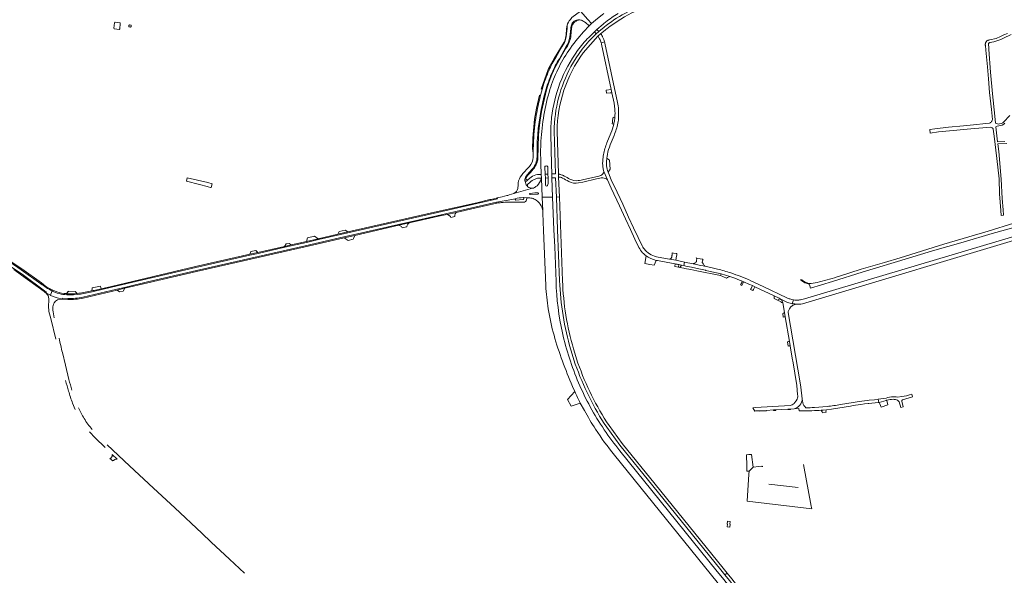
# Model space of a CAD drawing. Header units: metres. Extents: x 166325 to 190320, y 381923 to 404576.
# Tile 723 of 1056: x 174268 to 175302, y 395655 to 396238. Entities that reach past the tile are written whole.
import ezdxf

# ---------------------------------------------------------------- set-up
doc = ezdxf.new("R2010")
doc.units = ezdxf.units.M
for name, color, linetype, lineweight in [('B-WE-VH-VERHARDING_ASFALT-GV', 8, 'Continuous', 18), ('B-WE-VH-VERHARDING_BETON-GV', 8, 'Continuous', 18), ('B-WE-VH-VERHARDING_BETONSTRAATSTEEN-GV', 8, 'Continuous', 18), ('B-WE-VH-VERHARDING_GESLOTEN-GV', 8, 'Continuous', 18), ('B-WE-VH-VERHARDING_HALFVERHARDING-GV', 8, 'Continuous', 18), ('B-WE-VH-VERHARDING_STRAATBAKSTEEN-GV', 8, 'Continuous', 18)]:
    doc.layers.add(name, color=color, linetype=linetype, lineweight=lineweight)

msp = doc.modelspace()

# ---------------------------------------------------------------- linework, layer by layer
at = {"layer": 'B-WE-VH-VERHARDING_ASFALT-GV'}
for points in [[(174884.34, 396228.898, -0.11774818), (174948.653, 396258.381)], [(174906.268, 396246.702, 0.04334206), (174883.684, 396232.299)], [(174846.105, 396238.855, 0.12140512), (174842.603, 396232.398)], [(174847.59, 396233.881, -0.13314438), (174850.161, 396237.011)], [(174855.337, 396238.355, -0.09692387), (174858.44, 396237.51)], [(174858.44, 396237.51, -0.07991801), (174862.12, 396235.41)], [(174882.987, 396235.906, -0.03395719), (174896.283, 396244.998)], [(174846.529, 396229.202, -0.09511007), (174847.59, 396233.881)], [(174841.707, 396220.635, -0.07821041), (174839.88, 396214.693)], [(174860.015, 396225.705, 0.03478391), (174844.408, 396206.147)], [(174873.112, 396223.669, 0.07675522), (174846.625, 396189.225)], [(174853.707, 396206.17, -0.04001348), (174865.28, 396219.81)], [(174844.408, 396206.147, 0.04109032), (174832.928, 396186.187)], [(174835.169, 396171.735, -0.06220245), (174853.707, 396206.17)], [(174826.661, 396182.413, -0.04478693), (174834.49, 396197.31)], [(174832.063, 396121.218, -0.15745727), (174859.614, 396203.71)], [(174823.376, 396184.831, 0.02708711), (174816.856, 396166.736)], [(174832.928, 396186.187, 0.03679508), (174824.617, 396165.231)], [(174846.625, 396189.225, 0.1192981), (174828.948, 396121.271)], [(174824.617, 396165.231, 0.06057164), (174815.229, 396110.917)], [(174826.373, 396135.785, -0.05762942), (174835.169, 396171.735)], [(174811.37, 396111.028, -0.05706294), (174820.061, 396163.444)], [(174892.73, 396144.692, -0.05105387), (174892.745, 396135.78)], [(174896.7, 396136.532, 0.05839923), (174895.631, 396151.687)], [(174810.287, 396138.086, 0.02915513), (174807.36, 396111.09)], [(174825.449, 396118.31, -0.03547991), (174826.373, 396135.785)], [(174892.38, 396133.034, -0.02005008), (174891.651, 396128.891)], [(174892.745, 396135.78, -0.01567267), (174892.38, 396133.034)], [(174895.839, 396129.78, 0.04369786), (174896.7, 396136.532)], [(174891.651, 396128.891, -0.04832841), (174888.562, 396119.286)], [(174891.88, 396116.882, 0.05450928), (174895.839, 396129.78)], [(174815.229, 396110.917, 0.0328944), (174815.18, 396087.6)], [(174884.47, 396109.282, 0.05693656), (174880.86, 396096.885)], [(174884.91, 396097.035, -0.0646337), (174888.011, 396107.167)], [(174806.995, 396094.097, -0.18193142), (174803.109, 396084.412)], [(174880.86, 396096.885, 0.03678521), (174880.08, 396090.414)], [(174880.08, 396090.414, 0.03625887), (174880.007, 396085.974)], [(174884.02, 396084.962, -0.02396971), (174884.016, 396089.718)], [(174885.595, 396078.417, -0.03253501), (174884.02, 396084.962)], [(174794.69, 396074.898, 0.13811154), (174791.35, 396067.195)], [(174798.275, 396069.702, -0.08733332), (174798.54, 396071.73)], [(174811.626, 396075.939, 0.15036024), (174805.003, 396072.977)], [(174807.393, 396070.446, -0.05674841), (174810.673, 396071.744)], [(174810.673, 396071.744, -0.06292085), (174812.661, 396072.053)], [(174815.241, 396071.286, -0.14370081), (174811.083, 396064.172)], [(174814.687, 396072.123, -0.4725096), (174815.241, 396071.286)], [(174834.923, 396076.088, -0.16973758), (174833.573, 396076.935)], [(174838.101, 396075.108, 0.04965279), (174834.923, 396076.088)], [(174835.558, 396072.989, -0.10537875), (174837.967, 396072.235)], [(174837.967, 396072.235, 0.02531474), (174844.287, 396068.679)], [(174839.709, 396074.329, 0.02653841), (174838.101, 396075.108)], [(174845.532, 396071.075, -0.02409856), (174839.709, 396074.329)], [(174854.242, 396069.587, -0.15453601), (174845.532, 396071.075)], [(174878.097, 396074.829, -0.0500813), (174875.788, 396074.107)], [(174877.029, 396072.179, -0.10239496), (174882.889, 396071.853)], [(174881.23, 396079.165, -0.21433445), (174878.097, 396074.829)], [(174882.889, 396071.853, -0.19690182), (174884.993, 396070.294)], [(174790.869, 396061.177, -0.21162071), (174786.817, 396055.911)], [(174791.118, 396063.787, -0.03408184), (174790.869, 396061.177)], [(174791.35, 396067.195, 0.02110884), (174791.118, 396063.787)], [(174799.809, 396065.173, -0.08881768), (174798.275, 396069.702)], [(174801.378, 396063.108, -0.05560196), (174799.809, 396065.173)], [(174801.378, 396063.108, -0.3133775), (174801.223, 396065.632)], [(174801.223, 396065.632, -0.06752809), (174801.767, 396066.184)], [(174803.698, 396061.854, -0.06990624), (174801.378, 396063.108)], [(174801.767, 396066.184, -0.05440645), (174807.393, 396070.446)], [(174806.311, 396061.498, -0.12929952), (174803.698, 396061.854)], [(174808.48, 396062.279, -0.11196003), (174806.311, 396061.498)], [(174811.083, 396064.172, -0.03337369), (174808.48, 396062.279)], [(174822.78, 396068.82, -0.11045172), (174822.03, 396064.311)], [(174844.287, 396068.679, 0.17525244), (174854.694, 396067.127)], [(174860.199, 396070.724, -0.03072236), (174854.242, 396069.587)], [(174788.411, 396050.471, -0.0549871), (174796.412, 396051.659)], [(174803.392, 396051.41, -0.08920241), (174808.17, 396050.186)], [(174811.78, 396056.61, -1.04027929), (174811.75, 396055.12)], [(174808.17, 396050.186, -0.04468703), (174810.321, 396048.96)], [(174810.321, 396048.96, -0.11423552), (174815.53, 396042.929)], [(174815.53, 396042.929, -0.08209703), (174816.982, 396037.96)], [(174816.982, 396037.96, -0.01661142), (174817.073, 396036.934)], [(174918.09, 395999.223, 0.06429583), (174921.962, 395993.81)], [(174924.752, 395996.39, -0.06322661), (174921.478, 396000.945)], [(174921.962, 395993.81, 0.04481604), (174925.494, 395990.604)], [(174938.317, 395989.256, -0.17338904), (174924.752, 395996.39)], [(174935.97, 395985.815, 0.01637854), (174937.69, 395985.507)], [(175126.001, 395968.367, -0.01182916), (175105.049, 395962.571)], [(174290.141, 395961.315, 0.04313589), (174301.805, 395953.716)], [(174302.159, 395954.676, -0.06924456), (174291.229, 395961.727)], [(174820.25, 395959.253, 0.03101649), (174822.872, 395934.88)], [(174837.808, 395909.71, -0.0485334), (174831.01, 395963.57)], [(174834.759, 395964.507, 0.0627616), (174846.455, 395891.915)], [(174849.397, 395892.758, -0.06379046), (174837.867, 395964.306)], [(175105.049, 395962.571, -0.06921733), (175096.655, 395961.532)], [(174293.562, 395952.998, -0.11689702), (174297.734, 395948.915)], [(174297.734, 395948.915, -0.13579123), (174298.536, 395941.905)], [(174301.805, 395953.716, 0.10147194), (174317.433, 395949.668)], [(174311.758, 395951.421, -0.05384984), (174302.159, 395954.676)], [(174317.433, 395949.668, 0.05000356), (174331.751, 395950.446)], [(174328.197, 395951.015, -0.03959723), (174317.489, 395950.823)], [(174318.63, 395945.799, 0.06907475), (174334.265, 395947.177)], [(174298.315, 395939.539, 0.06235108), (174298.66, 395932.242)], [(174302.807, 395933.661, -0.12080895), (174303.485, 395939.918)], [(174303.485, 395939.918, -0.02558991), (174303.994, 395941.129)], [(174303.994, 395941.129, -0.28132044), (174312.561, 395945.163)], [(174318.57, 395944.801, 0.06908326), (174334.493, 395946.203)], [(174304.244, 395925.552, -0.0319208), (174302.807, 395933.661)], [(174822.872, 395934.88, 0.05221935), (174837.801, 395880.128)], [(174854.686, 395857.22, -0.04777809), (174837.808, 395909.71)], [(174312.844, 395888.97, -0.01119077), (174309.302, 395903.99)], [(174837.801, 395880.128, 0.01278936), (174848.171, 395853.406)], [(174851.232, 395876.962, 0.06106484), (174884.215, 395810.558)], [(174886.651, 395812.313, -0.06096384), (174854.061, 395877.96)], [(174316.19, 395859.749, 0.01362721), (174319.292, 395848.58)], [(174322.751, 395849.579, -0.01357209), (174319.683, 395860.618)], [(174881.654, 395807.949, -0.04919941), (174854.686, 395857.22)], [(174319.292, 395848.58, 0.02595424), (174323.463, 395835.83)], [(174850.601, 395848.031, 0.01089636), (174856.512, 395835.982)], [(174335.574, 395819.765, -0.02113174), (174329.608, 395830.862)], [(174860.735, 395828.111, 0.01794911), (174872.554, 395808.449)], [(174344.06, 395808.285, -0.04096478), (174335.574, 395819.765)], [(174341.336, 395805.931, 0.03009243), (174357.623, 395789.419)], [(174872.56, 395808.439, 0.02619162), (174892.24, 395781.42)], [(174898.023, 395785.857, -0.02233121), (174881.654, 395807.949)]]:
    msp.add_lwpolyline(points, format="xyb", dxfattribs=at)
at = {"layer": 'B-WE-VH-VERHARDING_ASFALT-GV', "flags": 128}
for points in [[(174862.12, 396235.41), (174865.68, 396231.98), (174868.24, 396234.35), (174864.555, 396238.585), (174856.625, 396247.375), (174847.73, 396240.61), (174846.105, 396238.855)], [(174881.263, 396244.833), (174879.48, 396243.543), (174874.68, 396239.88), (174868.24, 396234.35), (174865.68, 396231.98), (174860.015, 396225.705)], [(174859.614, 396203.71), (174875.039, 396221.17), (174877.869, 396223.647), (174882.554, 396227.468), (174883.307, 396228.082), (174884.34, 396228.898)], [(174865.28, 396219.81), (174871.4, 396225.82), (174873.91, 396228.23), (174880.339, 396233.757), (174881.213, 396234.48), (174882.987, 396235.906)], [(174883.684, 396232.299), (174881.896, 396230.907), (174881.428, 396230.535), (174875.892, 396226.168), (174873.112, 396223.669)], [(174839.88, 396214.693), (174837.211, 396210.053), (174831.164, 396199.503)], [(174895.631, 396151.687), (174882.388, 396213.864), (174882.212, 396214.519), (174882.024, 396215.171), (174878.404, 396214.056), (174878.592, 396213.475), (174878.77, 396212.89), (174889.059, 396165.037), (174889.75, 396161.826), (174892.09, 396150.942), (174892.73, 396144.692)], [(174816.856, 396166.736), (174816.64, 396166.012), (174816.427, 396165.286), (174814.463, 396157.723)], [(174815.18, 396087.6), (174815.532, 396076.088), (174815.683, 396072.143), (174816.453, 396051.969), (174827.456, 396052.25), (174826.623, 396072.516), (174826.53, 396076.55), (174826.11, 396086.78), (174825.449, 396118.31)], [(174828.948, 396121.271), (174830.427, 396076.735), (174826.53, 396076.55), (174826.623, 396072.516), (174830.571, 396072.6), (174831.358, 396052.278), (174834.515, 396052.371), (174833.73, 396073.005), (174833.573, 396076.935), (174832.063, 396121.218)], [(174888.562, 396119.286), (174884.47, 396109.282)], [(174888.011, 396107.167), (174891.88, 396116.882)], [(174807.36, 396111.09), (174807.086, 396098.354), (174806.995, 396094.097)], [(174291.229, 395961.727), (174290.723, 395962.128), (174270.23, 395976.812), (174262.17, 395982.253), (174259.816, 395983.785), (174256.391, 395985.908), (174252.911, 395987.941), (174249.634, 395989.745), (174246.314, 395991.47), (174241.451, 395993.822), (174232.087, 395998.083), (174224.431, 396001.566), (174024.63, 396092.441)], [(174884.016, 396089.718), (174884.286, 396093.049), (174884.557, 396095.048), (174884.91, 396097.035)], [(174018.474, 396089.783), (174025.922, 396086.944), (174059.466, 396071.912), (174094.605, 396055.851), (174234.592, 395992.209), (174239.002, 395990.209), (174247.001, 395986.269), (174249.348, 395985.038), (174251.168, 395984.011), (174253.013, 395982.902), (174262.24, 395976.913), (174270.452, 395971.219), (174294.154, 395953.804), (174295.948, 395952.611), (174295.524, 395951.85)], [(174290.141, 395961.315), (174269.67, 395975.983), (174261.61, 395981.424), (174259.289, 395982.935), (174255.864, 395985.058), (174252.429, 395987.065), (174249.152, 395988.869), (174241.037, 395992.912), (174231.673, 395997.173), (174224.017, 396000.656), (174024.216, 396091.531)], [(174803.109, 396084.412), (174802.233, 396083.455), (174796.228, 396076.896), (174794.69, 396074.898)], [(174820.059, 396064.73), (174819.8, 396072.24), (174819.63, 396076.3), (174819.352, 396083.765)], [(174820.369, 396084.861), (174821.183, 396084.891)], [(174822.23, 396083.918), (174822.5, 396076.41), (174822.63, 396072.36), (174822.78, 396068.82)], [(174880.007, 396085.974), (174880.169, 396084.103), (174880.908, 396080.047), (174881.23, 396079.165), (174884.993, 396070.294), (174888.858, 396061.679), (174897.525, 396043.113), (174903.809, 396029.501), (174909.071, 396018.259), (174913.848, 396008.102), (174918.09, 395999.223)], [(174805.003, 396072.977), (174801.918, 396070.608), (174801.015, 396069.862), (174799.979, 396069.007)], [(174812.661, 396072.053), (174814.687, 396072.123), (174815.683, 396072.143), (174815.532, 396076.088), (174811.626, 396075.939)], [(174816.982, 396037.96), (174816.453, 396051.969), (174815.683, 396072.143), (174814.687, 396072.123)], [(174833.573, 396076.935), (174833.73, 396073.005), (174835.558, 396072.989)], [(174854.694, 396067.127), (174859.255, 396067.988), (174873.47, 396071.395), (174877.029, 396072.179)], [(174875.788, 396074.107), (174874.497, 396073.82), (174860.199, 396070.724)], [(174884.993, 396070.294), (174881.23, 396079.165)], [(174921.478, 396000.945), (174917.282, 396009.73), (174912.511, 396019.873), (174907.255, 396031.103), (174900.971, 396044.713), (174892.295, 396063.301), (174889.417, 396069.337), (174886.628, 396076.032), (174885.595, 396078.417)], [(174806.311, 396061.498), (174786.817, 396055.911), (174781.97, 396054.471), (174780.415, 396054.025), (174779.266, 396053.727), (174774.345, 396052.589), (174769.307, 396051.389), (174769.531, 396050.433), (174747.957, 396045.387), (174706.691, 396036.072), (174612.545, 396014.665), (174581.524, 396007.53), (174569.183, 396004.692), (174546.316, 395999.525), (174518.27, 395993.154), (174509.705, 395991.207), (174452.812, 395978.278), (174364.47, 395957.535), (174343.912, 395952.871), (174331.751, 395950.446)], [(174786.817, 396055.911), (174806.311, 396061.498)], [(174331.751, 395950.446), (174343.912, 395952.871), (174364.47, 395957.535), (174452.812, 395978.278), (174509.705, 395991.207), (174518.27, 395993.154), (174546.316, 395999.525), (174569.183, 396004.692), (174581.524, 396007.53), (174612.545, 396014.665), (174706.691, 396036.072), (174747.957, 396045.387), (174769.531, 396050.433), (174769.307, 396051.389), (174768.734, 396051.252), (174762.54, 396049.825), (174761.406, 396049.56), (174747.729, 396046.361), (174706.469, 396037.047), (174612.323, 396015.64), (174601.785, 396013.217), (174581.3, 396008.505), (174568.959, 396005.667), (174553.111, 396002.022), (174551.73, 396001.704), (174550.16, 396001.343)], [(174334.265, 395947.177), (174369.896, 395955.522), (174378.034, 395957.437), (174402.241, 395963.136), (174453.438, 395975.008), (174567.592, 396000.975), (174608.343, 396010.352), (174619.411, 396012.899), (174665.731, 396023.558), (174686.063, 396028.143), (174710.565, 396033.722), (174716.514, 396035.041), (174725.954, 396037.134), (174745.692, 396041.636), (174768.618, 396046.848), (174778.655, 396048.78), (174788.411, 396050.471)], [(174796.412, 396051.659), (174800.794, 396051.595), (174803.392, 396051.41)], [(174803.683, 396056.021), (174808.65, 396056.6), (174810.19, 396056.69), (174811.78, 396056.61)], [(174811.75, 396055.12), (174803.745, 396055.041)], [(174831.01, 395963.57), (174829.611, 395999.865), (174828.878, 396017.682), (174827.456, 396052.25), (174816.453, 396051.969), (174816.982, 396037.96)], [(174837.867, 395964.306), (174834.515, 396052.371), (174831.358, 396052.278), (174832.687, 396017.983)], [(174768.618, 396046.848), (174745.692, 396041.636), (174725.954, 396037.134), (174716.514, 396035.041), (174710.565, 396033.722), (174686.063, 396028.143), (174665.731, 396023.558), (174619.411, 396012.899), (174608.343, 396010.352), (174567.592, 396000.975), (174453.438, 395975.008), (174402.241, 395963.136), (174378.034, 395957.437), (174369.896, 395955.522), (174334.265, 395947.177)], [(174334.493, 395946.203), (174370.124, 395954.548), (174378.263, 395956.464), (174402.47, 395962.163), (174453.66, 395974.033), (174567.816, 396000), (174608.567, 396009.377), (174619.635, 396011.924), (174665.955, 396022.583), (174676.924, 396025.107), (174686.285, 396027.168), (174710.787, 396032.747), (174716.73, 396034.065), (174726.17, 396036.158), (174745.914, 396040.661), (174768.84, 396045.873), (174768.618, 396046.848)], [(175096.655, 395961.532), (175096.908, 395960.672), (175097.376, 395959.08), (175098.111, 395956.579), (175121.099, 395963.67), (175152.382, 395973.563), (175201.121, 395988.015), (175226.149, 395995.649), (175258.311, 396005.045), (175288.911, 396014.082), (175312.929, 396020.797), (175336.554, 396027.908), (175347.41, 396031.243), (175356.449, 396034.021), (175358.639, 396034.694), (175359.255, 396034.883), (175384.948, 396043.119), (175386.366, 396040.994), (175390.485, 396042.183), (175390.403, 396044.868)], [(174817.073, 396036.934), (174817.078, 396035.271), (174817.833, 396017.174), (174820.25, 395959.253)], [(175311.509, 396024.851), (175284.815, 396016.429), (175238.196, 396002.969), (175192.143, 395988.275), (175175.88, 395983.66), (175151.503, 395976.432), (175127.696, 395968.903), (175126.001, 395968.367)], [(174832.687, 396017.983), (174834.759, 395964.507)], [(174550.16, 396001.343), (174546.094, 396000.5), (174518.048, 395994.129), (174509.483, 395992.182), (174452.59, 395979.253), (174364.241, 395958.509), (174353.45, 395956.023), (174346.05, 395954.318), (174345.093, 395954.127), (174343.716, 395953.852), (174331.555, 395951.427), (174329.879, 395951.2), (174328.197, 395951.015)], [(174962.634, 395980.829), (174965.239, 395980.252), (174966.032, 395983.997), (174956.796, 395985.88), (174950.26, 395987.027), (174938.317, 395989.256)], [(174937.69, 395985.507), (174946.569, 395983.816), (174956.206, 395982.064)], [(174959.882, 395981.351), (174962.634, 395980.829)], [(174261.67, 395976.091), (174269.86, 395970.413), (174293.562, 395952.998), (174295.524, 395951.85), (174295.948, 395952.611), (174294.154, 395953.804), (174270.452, 395971.219), (174262.24, 395976.913)], [(174312.561, 395945.163), (174307.328, 395946.406), (174300.453, 395948.969), (174300.125, 395949.156), (174295.524, 395951.85), (174293.562, 395952.998)], [(174295.524, 395951.85), (174300.125, 395949.156), (174301.573, 395953.086), (174301.805, 395953.716)], [(174301.805, 395953.716), (174301.573, 395953.086), (174300.125, 395949.156), (174300.453, 395948.969), (174307.328, 395946.406), (174312.561, 395945.163), (174312.621, 395946.161), (174318.63, 395945.799)], [(174302.159, 395954.676), (174301.875, 395953.906), (174301.805, 395953.716)], [(174317.489, 395950.823), (174317.187, 395950.848), (174314.617, 395951.061), (174311.758, 395951.421)], [(174298.536, 395941.905), (174298.349, 395939.898), (174298.315, 395939.539)], [(174318.63, 395945.799), (174312.621, 395946.161), (174312.561, 395945.163), (174318.57, 395944.801)], [(174298.66, 395932.242), (174300.536, 395924.623), (174305.788, 395903.205)], [(174319.683, 395860.618), (174315.895, 395875.901), (174312.844, 395888.97)], [(174846.455, 395891.915), (174851.232, 395876.962)], [(174854.061, 395877.96), (174849.397, 395892.758)], [(174848.171, 395853.406), (174850.601, 395848.031)], [(174323.463, 395835.83), (174326.342, 395829.347)], [(174856.512, 395835.982), (174860.735, 395828.111)], [(174872.554, 395808.449), (174872.56, 395808.439)], [(174884.215, 395810.558), (174898.14, 395791.754), (174932.661, 395749.053), (175004.009, 395660.8), (175008.279, 395655.518), (175010.612, 395657.404), (175006.341, 395662.686), (174934.999, 395750.932), (174900.473, 395793.64), (174886.651, 395812.313)], [(174504.104, 395657.345), (174488.169, 395672.234), (174469.076, 395690.015), (174459.049, 395699.494), (174430.716, 395725.795), (174408.539, 395746.517), (174383.176, 395770.173), (174359.82, 395791.955)], [(175011.136, 395645.892), (175005.891, 395652.344), (175000.346, 395659.166), (174898.023, 395785.857)], [(174892.24, 395781.42), (175000.018, 395647.843), (175005.492, 395640.823)], [(175029.153, 395633.753), (175015.479, 395651.383), (175010.612, 395657.404), (175008.279, 395655.518), (175013.127, 395649.521), (175031.222, 395626.191)]]:
    msp.add_lwpolyline(points, dxfattribs=at)
at = {"layer": 'B-WE-VH-VERHARDING_BETON-GV', "flags": 128}
for points in [[(174887.122, 396090.937), (174886.12, 396091.683), (174884.286, 396093.049), (174884.016, 396089.718)], [(174885.595, 396078.417), (174887.881, 396081.464), (174887.122, 396090.937)], [(175088.148, 395965.797), (175088.039, 395964.905)], [(175096.908, 395960.672), (175096.655, 395961.532)]]:
    msp.add_lwpolyline(points, dxfattribs=at)
msp.add_lwpolyline([(174469.988, 396066.276), (174465.554, 396067.52), (174443.835, 396072.338), (174443.168, 396068.896), (174456.628, 396065.492), (174464.599, 396063.398), (174465.69, 396063.111), (174468.245, 396062.44), (174469.044, 396062.275)], close=True, dxfattribs=at)
at = {"layer": 'B-WE-VH-VERHARDING_BETON-GV'}
for points in [[(175088.039, 395964.905, 0.0963561), (175096.908, 395960.672)], [(175091.401, 395963.654, -0.04036942), (175088.148, 395965.797)], [(175096.655, 395961.532, -0.0590553), (175091.401, 395963.654)]]:
    msp.add_lwpolyline(points, format="xyb", dxfattribs=at)
at = {"layer": 'B-WE-VH-VERHARDING_BETONSTRAATSTEEN-GV'}
for points in [[(174366.829, 396229.455, 0.41328969), (174367.362, 396228.795)], [(174368.113, 396235.838, 0.41328969), (174367.453, 396235.305)], [(174372.282, 396228.27, 0.41328969), (174372.942, 396228.803)], [(174373.566, 396234.653, 0.41328969), (174373.033, 396235.313)], [(174382.571, 396231.558, 0.41328969), (174383.104, 396230.898)], [(174383.319, 396232.912, 0.41328969), (174382.659, 396232.379)], [(174384.355, 396230.764, 0.41328969), (174385.015, 396231.297)], [(174385.103, 396232.118, 0.415484), (174384.57, 396232.779)], [(174890.833, 396136.012, -0.03316048), (174889.828, 396129.206)], [(174820.369, 396084.861, 0.41505343), (174819.352, 396083.765)], [(174822.23, 396083.918, 0.41487519), (174821.183, 396084.891)], [(174798.275, 396069.702, 0.51331696), (174799.979, 396069.007)], [(174820.059, 396064.73, 0.72999284), (174822.03, 396064.311)], [(174803.683, 396056.021, 0.94892615), (174803.745, 396055.041)], [(174959.882, 395981.351, -0.00131086), (174956.206, 395982.064)], [(174364.897, 395781.863, -0.33433979), (174363.715, 395778.285)], [(174363.715, 395778.285, -0.09031507), (174362.7, 395777.823)], [(174367.701, 395776.857, -0.15688674), (174370.187, 395776.929)]]:
    msp.add_lwpolyline(points, format="xyb", dxfattribs=at)
at = {"layer": 'B-WE-VH-VERHARDING_BETONSTRAATSTEEN-GV', "flags": 128}
for points in [[(174367.453, 396235.305), (174366.829, 396229.455)], [(174367.362, 396228.795), (174372.282, 396228.27)], [(174373.033, 396235.313), (174368.113, 396235.838)], [(174372.942, 396228.803), (174373.566, 396234.653)], [(174382.659, 396232.379), (174382.571, 396231.558)], [(174383.104, 396230.898), (174384.355, 396230.764)], [(174384.57, 396232.779), (174383.319, 396232.912)], [(174385.015, 396231.297), (174385.103, 396232.118)], [(174892.745, 396135.78), (174890.833, 396136.012)], [(174889.828, 396129.206), (174891.651, 396128.891)], [(174819.352, 396083.765), (174819.63, 396076.3), (174822.5, 396076.41), (174822.23, 396083.918)], [(174799.252, 396071.338), (174798.54, 396071.73)], [(174799.979, 396069.007), (174801.015, 396069.862), (174799.252, 396071.338)], [(174822.78, 396068.82), (174822.63, 396072.36), (174819.8, 396072.24), (174820.059, 396064.73)], [(174788.411, 396050.471), (174788.054, 396050.09)], [(174796.812, 396051.555), (174796.412, 396051.659)], [(174797.173, 396051.246), (174796.812, 396051.555)], [(174796.947, 396049.866), (174797.283, 396050.292)], [(174797.352, 396050.775), (174797.173, 396051.246)], [(174797.283, 396050.292), (174797.352, 396050.775)], [(174788.054, 396050.09), (174788.03, 396049.679)], [(174788.03, 396049.679), (174788.286, 396049.295)], [(174788.286, 396049.295), (174788.739, 396049.16)], [(174788.739, 396049.16), (174796.325, 396049.68)], [(174796.325, 396049.68), (174796.947, 396049.866)], [(174956.206, 395982.064), (174955.746, 395979.228), (174959.462, 395978.625)], [(174959.462, 395978.625), (174959.882, 395981.351)], [(174326.092, 395953.202), (174319.569, 395952.735), (174319.018, 395953.397), (174317.187, 395950.848), (174317.489, 395950.823)], [(174328.197, 395951.015), (174326.092, 395953.202)], [(174370.187, 395776.929), (174364.897, 395781.863)], [(174362.7, 395777.823), (174365.875, 395775.162), (174366.487, 395775.73), (174367.701, 395776.857)]]:
    msp.add_lwpolyline(points, dxfattribs=at)
for points in [[(174889.059, 396165.037), (174883.493, 396164.433), (174883.936, 396161.195), (174887.883, 396161.623), (174889.75, 396161.826)], [(174720.323, 396031.78), (174720.614, 396030.745), (174720.632, 396030.682), (174724.824, 396031.779), (174724.811, 396031.888), (174724.642, 396033.348), (174725.138, 396034.673), (174726.17, 396036.158), (174716.73, 396034.065), (174718.126, 396033.342), (174719.875, 396032.227)], [(174675.431, 396023.704), (174676.924, 396025.107), (174665.955, 396022.583), (174667.52, 396022.058), (174668.799, 396021.279), (174669.519, 396020.016), (174674.34, 396020.94), (174674.353, 396021.787)], [(174577.585, 396011.253), (174570.181, 396009.477), (174568.959, 396005.667), (174581.3, 396008.505)], [(174612.323, 396015.64), (174609.77, 396017.666), (174603.379, 396015.978), (174601.785, 396013.217)], [(174619.635, 396011.924), (174608.567, 396009.377), (174612.906, 396006.667), (174618.123, 396007.944), (174618.432, 396008.756)], [(174550.911, 396003.647), (174547.732, 396003.006), (174546.094, 396000.5), (174550.16, 396001.343), (174551.73, 396001.704), (174553.111, 396002.022)], [(174515.74, 395996.091), (174510.78, 395995.096), (174509.483, 395992.182), (174518.048, 395994.129)], [(174961.044, 395978.387), (174962.634, 395980.829), (174959.882, 395981.351), (174959.462, 395978.625)], [(174378.263, 395956.464), (174370.124, 395954.548), (174372.685, 395952.681), (174376.709, 395953.513)]]:
    msp.add_lwpolyline(points, close=True, dxfattribs=at)
at = {"layer": 'B-WE-VH-VERHARDING_GESLOTEN-GV', "flags": 128}
for points in [[(174800.794, 396051.595), (174796.412, 396051.659), (174796.812, 396051.555), (174797.173, 396051.246), (174797.352, 396050.775), (174797.283, 396050.292), (174796.947, 396049.866), (174796.325, 396049.68), (174788.739, 396049.16), (174788.286, 396049.295), (174788.03, 396049.679), (174788.054, 396050.09), (174788.411, 396050.471), (174778.655, 396048.78), (174768.618, 396046.848), (174768.84, 396045.873)], [(174800.114, 396049.319), (174800.226, 396050.997)], [(174789.577, 396046.99), (174796.731, 396046.857)]]:
    msp.add_lwpolyline(points, dxfattribs=at)
at = {"layer": 'B-WE-VH-VERHARDING_GESLOTEN-GV'}
for points in [[(174800.226, 396050.997, -0.41508441), (174800.794, 396051.595)], [(174768.84, 396045.873, -0.03444471), (174773.544, 396046.447)], [(174773.544, 396046.447, -0.03000212), (174789.577, 396046.99)], [(174796.731, 396046.857, 0.37551183), (174800.114, 396049.319)]]:
    msp.add_lwpolyline(points, format="xyb", dxfattribs=at)
at = {"layer": 'B-WE-VH-VERHARDING_GESLOTEN-GV', "flags": 128}
msp.add_lwpolyline([(175013.793, 395711.648), (175010.875, 395711.866), (175010.656, 395708.945), (175010.869, 395708.929), (175010.631, 395705.988), (175013.545, 395705.753), (175013.784, 395708.71), (175013.575, 395708.727)], close=True, dxfattribs=at)
at = {"layer": 'B-WE-VH-VERHARDING_HALFVERHARDING-GV', "flags": 128}
for points in [[(174800.399, 396073.849), (174801.406, 396075.13), (174802.011, 396075.814), (174802.674, 396076.443), (174802.75, 396076.521), (174804.223, 396078.091), (174805.639, 396079.713), (174806.996, 396081.384), (174808.292, 396083.103), (174809.524, 396084.867), (174809.765, 396085.316), (174810.329, 396086.484), (174810.82, 396087.684), (174811.236, 396088.912), (174811.575, 396090.164), (174811.836, 396091.434), (174812.019, 396092.717), (174812.699, 396117.148), (174813.351, 396125.068), (174814.253, 396133.064), (174815.005, 396137.649), (174815.835, 396142.221), (174816.744, 396146.778), (174817.731, 396151.318), (174818.797, 396155.841), (174819.94, 396160.345), (174821.16, 396164.828), (174822.458, 396169.29), (174823.486, 396172.635), (174824.477, 396175.483), (174825.544, 396178.303), (174826.685, 396181.094), (174827.9, 396183.853), (174829.188, 396186.58), (174829.517, 396187.249), (174841.12, 396207.823), (174842.016, 396209.32), (174842.878, 396210.838), (174843.706, 396212.374), (174844.497, 396213.925), (174844.761, 396214.463), (174845.279, 396215.807), (174845.721, 396217.179), (174846.087, 396218.573), (174846.377, 396219.985), (174846.588, 396221.411), (174846.72, 396222.846), (174846.766, 396223.886), (174847.403, 396230.447), (174847.45, 396230.673), (174847.683, 396231.538), (174847.992, 396232.379), (174848.375, 396233.189), (174848.829, 396233.962), (174849.349, 396234.691), (174849.933, 396235.371), (174850.575, 396235.996), (174851.27, 396236.562), (174852.013, 396237.063), (174852.797, 396237.496), (174853.617, 396237.858), (174854.466, 396238.144), (174855.337, 396238.355)], [(174842.106, 396228.341), (174842.109, 396228.345)], [(174842.603, 396232.398), (174842.599, 396232.383)], [(174846.529, 396229.202), (174845.44, 396220.24)], [(174831.164, 396199.503), (174837.211, 396210.053), (174836.841, 396210.285), (174829.164, 396197.676), (174827.663, 396195.308), (174826.23, 396192.899), (174824.866, 396190.45), (174823.573, 396187.963), (174822.72, 396186.222), (174815.26, 396165.56)], [(174841.631, 396210.262), (174834.49, 396197.31)], [(174839.494, 396214.882), (174837.84, 396211.966), (174836.841, 396210.285), (174837.211, 396210.053), (174839.88, 396214.693)], [(174813.733, 396159.4), (174810.681, 396145.703), (174809.902, 396141.805), (174809.203, 396137.893), (174808.581, 396133.967), (174808.04, 396130.03), (174807.577, 396126.082), (174807.194, 396122.126), (174806.891, 396118.163), (174806.667, 396114.195), (174806.524, 396110.223), (174806.46, 396106.249), (174806.465, 396103.201), (174807.086, 396098.354), (174807.36, 396111.09)], [(174811.37, 396111.028), (174811.1, 396094.469)], [(174806.061, 396081.624), (174800.541, 396075.475)], [(174925.494, 395990.604), (174924.233, 395982.431)], [(174924.233, 395982.431), (174929.618, 395981.447), (174933.997, 395980.646), (174935.017, 395983.317), (174935.97, 395985.815)], [(175047.026, 395769.748), (175043.917, 395769.397), (175037.885, 395768.656), (175033.683, 395764.596), (175033.581, 395761.361), (175031.597, 395732.906), (175099.438, 395724.962), (175098.823, 395727.705), (175090.72, 395771.439)], [(175085.319, 395747.322), (175054.522, 395750.673)]]:
    msp.add_lwpolyline(points, dxfattribs=at)
at = {"layer": 'B-WE-VH-VERHARDING_HALFVERHARDING-GV'}
for points in [[(174855.337, 396238.355, 0.16418606), (174850.161, 396237.011)], [(174842.109, 396228.345, -0.0302238), (174841.282, 396220.702)], [(174841.707, 396220.635, 0.04607485), (174842.603, 396232.398)], [(174842.599, 396232.383, 0.06652714), (174842.106, 396228.341)], [(174841.282, 396220.702, -0.07834614), (174839.494, 396214.882)], [(174845.44, 396220.24, -0.10629968), (174841.631, 396210.262)], [(174823.376, 396184.831, -0.0454062), (174831.164, 396199.503)], [(174826.661, 396182.413, 0.03827949), (174820.061, 396163.444)], [(174815.26, 396165.56, 0.05125246), (174816.856, 396166.736)], [(174810.287, 396138.086, -0.01599255), (174814.463, 396157.723)], [(174814.463, 396157.723, 0.10503377), (174813.733, 396159.4)], [(174811.1, 396094.469, -0.18070581), (174806.061, 396081.624)], [(174800.541, 396075.475, 0.09577035), (174798.54, 396071.73)], [(174799.252, 396071.338, -0.10942522), (174800.399, 396073.849)], [(174935.97, 395985.815, -0.10970619), (174925.494, 395990.604)], [(175048.135, 395769.268, -0.25241718), (175047.026, 395769.748)]]:
    msp.add_lwpolyline(points, format="xyb", dxfattribs=at)
at = {"layer": 'B-WE-VH-VERHARDING_HALFVERHARDING-GV', "flags": 128}
msp.add_lwpolyline([(175033.683, 395764.596), (175037.885, 395768.656), (175036.25, 395781.957), (175033.378, 395781.848), (175031.054, 395781.76), (175031.442, 395769.909), (175031.238, 395764.484)], close=True, dxfattribs=at)
at = {"layer": 'B-WE-VH-VERHARDING_STRAATBAKSTEEN-GV', "flags": 128}
for points in [[(174875.892, 396226.168), (174873.91, 396228.23), (174871.4, 396225.82), (174873.112, 396223.669)], [(174952.388, 395988.874), (174952.231, 395988.506), (174952.127, 395988.339), (174951.869, 395988.034), (174951.555, 395987.787), (174950.26, 395987.027), (174956.796, 395985.88), (174957.134, 395987.805), (174957.251, 395988.476), (174957.538, 395990.109), (174957.748, 395991.307), (174957.806, 395992.553), (174957.854, 395992.805), (174957.605, 395992.855), (174954.385, 395993.378), (174952.918, 395993.811), (174952.873, 395991.74), (174952.805, 395991.322), (174952.713, 395990.751), (174952.581, 395989.933), (174952.455, 395989.158)], [(174984.94, 395985.563), (174985.523, 395985.942), (174984.876, 395986.923), (174979.843, 395987.875), (174978.281, 395988.281), (174978.696, 395987), (174978.647, 395986.324), (174978.548, 395984.949), (174978.423, 395984.717), (174978.071, 395984.18), (174977.654, 395983.69), (174977.181, 395983.256), (174976.656, 395982.885), (174976.09, 395982.581), (174975.491, 395982.35), (174974.867, 395982.195), (174983.13, 395980.57), (174987.637, 395979.566), (174987.392, 395979.735), (174986.865, 395980.167), (174986.393, 395980.658), (174985.981, 395981.202), (174985.636, 395981.789), (174985.362, 395982.413), (174985.178, 395983.006), (174984.845, 395983.209), (174984.591, 395983.363)], [(175013.35, 395968.789), (175008.866, 395970.19), (175004.353, 395971.494), (175003.684, 395969.771), (175009.977, 395967.01), (175011.158, 395967.708)], [(174343.97, 395956.127), (174343.716, 395953.852), (174345.093, 395954.127), (174346.05, 395954.318), (174353.45, 395956.023), (174352.875, 395958.847), (174344.066, 395956.987)], [(175024.752, 395959.962), (175026.002, 395959.331), (175027.52, 395962.337), (175028.946, 395962.981), (175025.767, 395964.317), (175026.27, 395962.968)], [(175039.761, 395958.132), (175037.261, 395959.272), (175035.98, 395956.418), (175035.318, 395955.042), (175037.787, 395954.03), (175038.295, 395955.09)], [(175076.02, 395900.669), (175075.642, 395900.616), (175075.062, 395900.535), (175074.932, 395900.517), (175074.168, 395900.411), (175074.777, 395895.818), (175075.659, 395895.954), (175075.781, 395895.973), (175076.304, 395896.053), (175076.8, 395896.129)], [(175179.401, 395833.972), (175178.523, 395837.267), (175178.062, 395838.842), (175177.51, 395838.686), (175170.412, 395836.694), (175171.032, 395835.176), (175172.371, 395831.708)], [(175052.049, 395828.308), (175044.175, 395827.868), (175044.134, 395827.355), (175052.096, 395827.698)], [(175061.842, 395828.854), (175059.445, 395828.721), (175059.48, 395828.141), (175061.876, 395828.285)], [(175074.529, 395829.045), (175077.324, 395829.213), (175077.294, 395829.717), (175074.498, 395829.561)]]:
    msp.add_lwpolyline(points, close=True, dxfattribs=at)
for points in [[(174877.869, 396223.647), (174875.039, 396221.17), (174875.367, 396220.692), (174876.698, 396218.282)], [(174879.968, 396220.423), (174879.679, 396220.994), (174879.052, 396222.018), (174878.572, 396222.801), (174877.869, 396223.647)], [(175304.835, 396223.885), (175301.243, 396222.439), (175297.601, 396220.657), (175292.914, 396218.718), (175286.434, 396217.204), (175286.007, 396217.191), (175285.546, 396217.133), (175285.093, 396217.03), (175284.652, 396216.883), (175284.228, 396216.693), (175283.825, 396216.463), (175283.445, 396216.194), (175283.094, 396215.89), (175282.775, 396215.552), (175282.378, 396215.016), (175282.147, 396214.613), (175281.957, 396214.189), (175281.81, 396213.748), (175281.707, 396213.295), (175281.648, 396212.834), (175281.636, 396212.37), (175281.668, 396211.906), (175281.746, 396211.448), (175282.165, 396206.534), (175283.904, 396188.944), (175285.038, 396176.358), (175286.17, 396162.102), (175288.038, 396144.026), (175289.163, 396133.596), (175289.031, 396132.941), (175288.928, 396132.622), (175288.651, 396132.013), (175288.286, 396131.453), (175287.79, 396130.907), (175287.267, 396130.489), (175286.688, 396130.155), (175286.046, 396129.906), (175282.173, 396129.359), (175269.279, 396127.955), (175258.78, 396126.921), (175243.091, 396125.482), (175228.66, 396124.01), (175223.288, 396123.341), (175223.709, 396119.471), (175232.457, 396120.579), (175247.903, 396121.976), (175266.539, 396123.853), (175287.624, 396125.479), (175288.242, 396125.361), (175288.818, 396125.106), (175289.321, 396124.728), (175289.757, 396124.2), (175290.043, 396123.601), (175291.014, 396116.096), (175293.93, 396092.865), (175296.095, 396071.38), (175296.52, 396055.516), (175297.851, 396038.265), (175297.864, 396038.095), (175298.337, 396032.739), (175300.807, 396033.116), (175300.361, 396039.001), (175299.462, 396050.878), (175298.412, 396071.067), (175295.743, 396100.22), (175294.844, 396108.023), (175304.204, 396108.638)], [(175307.509, 396137.788), (175300.947, 396130.885), (175300.038, 396130.132), (175298.755, 396129.376), (175296.682, 396128.985), (175295.525, 396128.954), (175294.401, 396129.135), (175293.352, 396129.471), (175292.514, 396129.869), (175291.817, 396137.086), (175289.142, 396160.468), (175287.259, 396183.474), (175285.496, 396207.082), (175285.474, 396208.87), (175284.991, 396212.944), (175285.15, 396213.443), (175285.334, 396213.741), (175285.632, 396214.047), (175285.925, 396214.239), (175286.312, 396214.388), (175290.557, 396215.331), (175298.023, 396217.546), (175300.894, 396219.134), (175308.651, 396223.057)], [(174878.404, 396214.056), (174882.024, 396215.171)], [(175302.217, 396110.678), (175294.579, 396110.319), (175293.485, 396119.806), (175292.874, 396126.133), (175294.236, 396126.617), (175295.707, 396126.984), (175297.324, 396127.315), (175299.348, 396127.798), (175300.995, 396128.768), (175302.082, 396129.669)], [(175518.274, 396075.801), (175516.797, 396075.304), (175515.369, 396074.881), (175514.791, 396074.71), (175494.286, 396068.521), (175492.513, 396067.986), (175392.927, 396036.172), (175387.81, 396034.537), (175360.446, 396025.796), (175359.315, 396025.435), (175353.565, 396023.598), (175351.236, 396022.854), (175341.473, 396019.735), (175329.016, 396016.018), (175091.775, 395945.235), (175087.688, 395944.39)], [(175081.756, 395944.04), (175080.276, 395944.25), (175080.181, 395944.275), (175079.026, 395940.122), (175081.862, 395939.987), (175083.284, 395939.919), (175083.4, 395939.913), (175085.033, 395939.829), (175088.034, 395939.959), (175089.631, 395940.284), (175332.188, 396012.845), (175342.892, 396016.047), (175356.27, 396020.309), (175359.778, 396021.427), (175360.805, 396021.754), (175362.03, 396022.148), (175453.605, 396051.203), (175453.806, 396051.267), (175464.716, 396054.729)], [(174965.239, 395980.252), (174962.634, 395980.829), (174961.044, 395978.387), (174965.163, 395977.559), (174966.029, 395977.393), (174972.643, 395976.123), (174975.616, 395975.533), (174978.759, 395974.909), (175003.684, 395969.771)], [(174966.032, 395983.997), (174965.239, 395980.252)], [(175000.55, 395976.69), (174987.637, 395979.566), (174983.13, 395980.57), (174974.867, 395982.195), (174966.032, 395983.997)], [(174967.208, 395979.85), (174973.063, 395978.529), (174974.74, 395978.189), (174976.218, 395977.886), (174979.273, 395977.245), (174987.84, 395975.35), (174988.148, 395975.282), (174991.333, 395974.579), (174999.575, 395972.761), (175004.353, 395971.494), (175008.866, 395970.19), (175013.35, 395968.789), (175018.557, 395967.027), (175023.717, 395965.133), (175025.767, 395964.317), (175028.946, 395962.981), (175033.559, 395960.914), (175037.261, 395959.272), (175039.761, 395958.132), (175060.075, 395948.55), (175065.26, 395946.104), (175066.19, 395945.572), (175073.322, 395941.944), (175079.026, 395940.122), (175080.181, 395944.275), (175078.588, 395944.701), (175076.475, 395945.266), (175075.843, 395945.492), (175074.863, 395945.841), (175073.293, 395946.52), (175048.381, 395958.442), (175035.501, 395964.382)], [(175003.684, 395969.771), (175004.353, 395971.494), (174999.575, 395972.761), (174991.333, 395974.579), (174988.148, 395975.282), (174987.84, 395975.35), (174979.273, 395977.245), (174976.218, 395977.886), (174974.74, 395978.189), (174973.063, 395978.529), (174967.208, 395979.85)], [(175059.959, 395945.604), (175063.535, 395944.036), (175066.19, 395945.572), (175065.26, 395946.104), (175060.075, 395948.55)], [(175066.19, 395945.572), (175063.535, 395944.036), (175067.285, 395942.272), (175067.416, 395941.387), (175068.962, 395941.612)], [(175089.565, 395840.303), (175087.952, 395852.741), (175087.317, 395857.366), (175074.674, 395931.04), (175074.866, 395931.95), (175075.135, 395932.841), (175075.343, 395933.387), (175075.733, 395934.231), (175076.195, 395935.038), (175076.725, 395935.803), (175077.318, 395936.52), (175077.97, 395937.183), (175078.677, 395937.787), (175079.434, 395938.329), (175080.234, 395938.804), (175081.071, 395939.208), (175081.941, 395939.539), (175082.835, 395939.794), (175083.4, 395939.913), (175083.284, 395939.919), (175081.862, 395939.987), (175079.026, 395940.122), (175073.322, 395941.944), (175066.19, 395945.572)], [(175068.962, 395941.612), (175069.073, 395941.088), (175070.804, 395931.013), (175071.572, 395926.549), (175076.02, 395900.669), (175076.8, 395896.129), (175079.039, 395883.101), (175079.888, 395878.166), (175081.731, 395867.441), (175083.831, 395854.531), (175084.671, 395844.783)], [(175069.081, 395930.138), (175069.624, 395926.318)], [(175071.572, 395926.549), (175070.804, 395931.013)], [(174850.601, 395848.031), (174843.164, 395839.817)], [(175205.365, 395842.571), (175204.585, 395845.18), (175202.056, 395844.491), (175199.08, 395843.679), (175193.9, 395842.764), (175189.33, 395842.294)], [(174843.164, 395839.817), (174846.928, 395832.577), (174856.512, 395835.982)], [(175076.722, 395833.533), (175040.471, 395831.382), (175037.691, 395831.085), (175039.699, 395827.578), (175040.521, 395827.664), (175044.175, 395827.868)], [(175084.131, 395840.194), (175083.055, 395838.176)], [(175090.074, 395836.374), (175089.565, 395840.303)], [(175150.979, 395834.531), (175154.933, 395835.002), (175158.735, 395835.454), (175159.54, 395835.55), (175169.131, 395836.692), (175169.92, 395836.693), (175169.328, 395840.049), (175165.419, 395839.528), (175159.83, 395838.943), (175157.768, 395838.674), (175149.208, 395837.559), (175142.809, 395836.634), (175129.561, 395834.412)], [(175177.507, 395841.164), (175169.328, 395840.049), (175169.92, 395836.693), (175170.412, 395836.694), (175177.51, 395838.686), (175178.062, 395838.842), (175178.686, 395839.018)], [(175191.185, 395837.088), (175192.843, 395831.272), (175195.581, 395832.092), (175193.912, 395837.798)], [(175194.748, 395839.347), (175205.365, 395842.571)], [(175044.175, 395827.868), (175052.049, 395828.308), (175059.445, 395828.721), (175061.842, 395828.854), (175074.498, 395829.561), (175077.294, 395829.717), (175080.971, 395829.922)], [(175080.971, 395829.922), (175085.861, 395830.195), (175086.228, 395827.841), (175087.377, 395827.849), (175088.076, 395827.854), (175089.511, 395827.864), (175091.588, 395827.878)], [(175091.588, 395827.878), (175099.513, 395827.932), (175102.244, 395828.028), (175105.547, 395828.145), (175107.237, 395828.258), (175109.268, 395828.393), (175111.487, 395828.541), (175114.927, 395828.967), (175120.079, 395829.604), (175140.081, 395832.751)], [(175115.788, 395832.342), (175102.221, 395831.443)], [(175114.927, 395828.967), (175111.487, 395828.541), (175109.268, 395828.393), (175110.293, 395826.807), (175110.862, 395825.587), (175114.436, 395826.258), (175114.415, 395827.321)]]:
    msp.add_lwpolyline(points, dxfattribs=at)
at = {"layer": 'B-WE-VH-VERHARDING_STRAATBAKSTEEN-GV'}
for points in [[(174876.698, 396218.282, -0.01825709), (174877.63, 396216.201)], [(174877.63, 396216.201, -0.01873233), (174878.404, 396214.056)], [(174882.024, 396215.171, 0.04076095), (174879.968, 396220.423)], [(174967.208, 395979.85, -0.00399994), (174965.239, 395980.252)], [(175014.565, 395972.591, 0.0132173), (175000.55, 395976.69)], [(175035.501, 395964.382, 0.0272754), (175014.565, 395972.591)], [(175060.075, 395948.55, -0.05972962), (175059.959, 395945.604)], [(175068.962, 395941.612, 0.18297065), (175066.19, 395945.572)], [(175083.958, 395943.948, -0.02905172), (175081.756, 395944.04)], [(175087.688, 395944.39, -0.05039344), (175083.958, 395943.948)], [(175070.804, 395931.013, -0.07151277), (175069.081, 395930.138)], [(175069.624, 395926.318, -0.07335117), (175071.572, 395926.549)], [(175084.671, 395844.783, -0.14729496), (175084.131, 395840.194)], [(175080.842, 395835.474, -0.15696282), (175076.722, 395833.533)], [(175083.055, 395838.176, -0.0596104), (175080.842, 395835.474)], [(175080.971, 395829.922, 0.3226895), (175089.565, 395840.303)], [(175093.306, 395831.132, -0.17963438), (175090.074, 395836.374)], [(175129.561, 395834.412, -0.02017608), (175115.788, 395832.342)], [(175140.081, 395832.751, -0.01834226), (175150.979, 395834.531)], [(175185, 395842.564, 0.06136782), (175177.507, 395841.164)], [(175178.686, 395839.018, -0.07107726), (175184.78, 395839.933)], [(175184.78, 395839.933, -0.10897632), (175189.634, 395838.904)], [(175189.33, 395842.294, 0.04572251), (175185, 395842.564)], [(175189.634, 395838.904, -0.17490167), (175191.185, 395837.088)], [(175193.912, 395837.798, -0.41051972), (175194.748, 395839.347)], [(175102.221, 395831.443, -0.05709183), (175093.306, 395831.132)], [(175114.415, 395827.321, -0.09980551), (175114.927, 395828.967)]]:
    msp.add_lwpolyline(points, format="xyb", dxfattribs=at)

doc.saveas('drawing.dxf')
